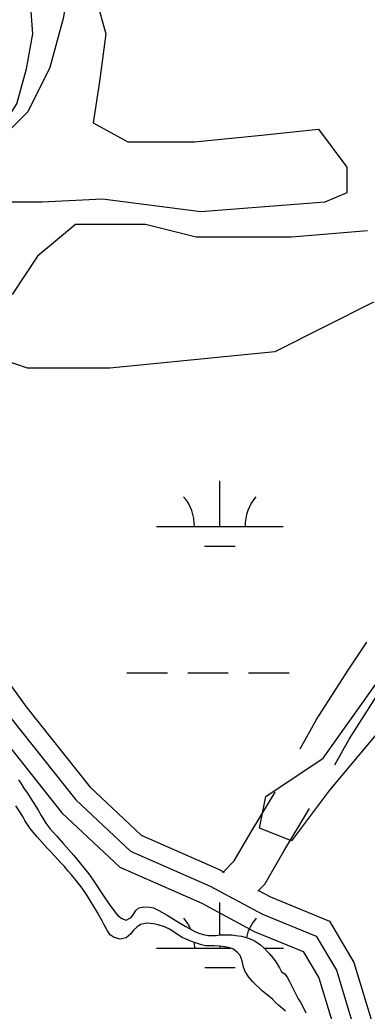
# Model space of a CAD drawing. Extents: x 3279314 to 3317160, y 734079 to 759431.
# Drawn here: x 3310113 to 3310387, y 755594 to 756376 of the extents above; entities that cross this region are included whole.
import ezdxf

# ---------------------------------------------------------------- set-up
doc = ezdxf.new("R2010")
doc.units = 0
for name, color, linetype in [('V-ROAD-CNTR', 7, 'Continuous'), ('V-SITE-VEGE', 7, 'Continuous'), ('V-TOPO-SHOR', 7, 'Continuous'), ('V-WETL-SWMP', 7, 'Continuous')]:
    doc.layers.add(name, color=color, linetype=linetype)

msp = doc.modelspace()

# ---------------------------------------------------------------- linework, layer by layer
at = {"layer": 'V-ROAD-CNTR'}
for points in [[(3309600.43, 756366.7), (3309596.43, 756303.09), (3309595.12, 756268.69), (3309583.25, 756184.79), (3309601.7, 756138.5), (3309639.9, 756116.91), (3309716.19, 756095.68), (3309805.99, 756074.83), (3309851.61, 756060.35), (3309909.78, 756018.87), (3309973.38, 755986.89), (3310019.27, 755945.11), (3310059.63, 755888.99), (3310106, 755825.13), (3310157.11, 755760.8), (3310200.33, 755720.36), (3310263.07, 755692.67), (3310304.39, 755670.62), (3310346.95, 755653.12), (3310362.83, 755626.43), (3310384.86, 755553.78), (3310398.19, 755476.8)], [(3309600.43, 756366.7), (3309596.43, 756303.09), (3309595.12, 756268.69), (3309583.25, 756184.79), (3309601.7, 756138.5), (3309639.9, 756116.91), (3309716.19, 756095.68), (3309805.99, 756074.83), (3309851.61, 756060.35), (3309909.78, 756018.87), (3309973.38, 755986.89), (3310019.27, 755945.11), (3310059.63, 755888.99), (3310106, 755825.13), (3310157.11, 755760.8), (3310200.33, 755720.36), (3310263.07, 755692.67), (3310304.39, 755670.62), (3310346.95, 755653.12), (3310362.83, 755626.43), (3310384.86, 755553.78), (3310398.19, 755476.8)], [(3309607.88, 756251.75), (3309598.66, 756186.64), (3309613.68, 756148.96), (3309645.68, 756130.87), (3309719.89, 756110.22), (3309809.96, 756089.31), (3309858.4, 756073.93), (3309917.55, 756031.76), (3309981.96, 755999.37), (3310030.53, 755955.14), (3310071.79, 755897.78), (3310117.94, 755834.21), (3310168.17, 755770.99), (3310208.71, 755733.05), (3310269.64, 755706.17), (3310274.16, 755703.75)], [(3309589.72, 756128.05), (3309634.11, 756102.95), (3309712.48, 756081.14), (3309802.02, 756060.35), (3309844.82, 756046.77), (3309902.01, 756005.99), (3309964.8, 755974.41), (3310008.01, 755935.07), (3310047.47, 755880.2), (3310094.05, 755816.06), (3310146.06, 755750.6), (3310191.94, 755707.66), (3310256.5, 755679.17), (3310297.99, 755657.04), (3310336.62, 755641.15), (3310349.01, 755620.33), (3310370.24, 755550.31)], [(3310334.33, 755801.17), (3310347.11, 755824.17), (3310372.06, 755863.06), (3310386.84, 755885.19)], [(3310361.52, 755788.34), (3310372.88, 755808.78), (3310397.16, 755846.63), (3310414.24, 755872.19)], [(3310273.04, 755703.26), (3310274.03, 755704.18), (3310282.19, 755712.61), (3310295.45, 755735.55), (3310314.39, 755766.75)], [(3310300.79, 755688.69), (3310306.32, 755694.4), (3310321.26, 755720.26), (3310341.67, 755753.88)], [(3310301.25, 755689.3), (3310310.79, 755684.21), (3310357.29, 755665.09), (3310376.66, 755632.53), (3310399.48, 755557.25), (3310412.92, 755479.67), (3310423.8, 755429.45), (3310409.17, 755340.89), (3310407.24, 755281.81), (3310399.08, 755226.99), (3310392.62, 755177.93), (3310398.23, 755152.11), (3310424.33, 755106.97), (3310456.3, 755021.07), (3310494.13, 754932.03), (3310514.88, 754883.96)]]:
    msp.add_lwpolyline(points, dxfattribs=at)
at = {"layer": 'V-SITE-VEGE'}
for p, q in [((3310156.93, 756214.83), (3310126.87, 756189.76)), ((3310212.05, 756214.83), (3310156.93, 756214.83)), ((3310252.13, 756204.8), (3310212.05, 756214.83)), ((3310387.41, 756209.81), (3310327.28, 756204.8)), ((3310327.28, 756204.8), (3310252.13, 756204.8)), ((3310126.87, 756189.76), (3310106.83, 756159.67)), ((3310487.62, 755924), (3310357.35, 755768.55)), ((3310352.34, 755793.62), (3310402.44, 755863.82)), ((3310307.24, 755763.54), (3310352.34, 755793.62)), ((3310111.93, 755776.6), (3310113.81, 755773.91)), ((3310113.81, 755773.91), (3310116.48, 755769.48)), ((3310116.48, 755769.48), (3310118.36, 755766.79)), ((3310118.36, 755766.79), (3310127.45, 755752.56)), ((3310302.23, 755738.47), (3310307.24, 755763.54)), ((3310357.35, 755768.55), (3310327.28, 755728.44)), ((3310113.56, 755750.57), (3310109.8, 755756.1)), ((3310115.6, 755747.24), (3310113.56, 755750.57)), ((3310117.01, 755744.56), (3310115.6, 755747.24)), ((3310127.45, 755752.56), (3310129.8, 755748.45)), ((3310129.8, 755748.45), (3310131.84, 755745.13)), ((3310118.89, 755741.39), (3310117.01, 755744.56)), ((3310121.24, 755738.07), (3310118.89, 755741.39)), ((3310131.84, 755745.13), (3310133.56, 755742.44)), ((3310133.56, 755742.44), (3310136.54, 755738.17)), ((3310123.44, 755735.23), (3310121.24, 755738.07)), ((3310126.74, 755731.58), (3310123.44, 755735.23)), ((3310134.43, 755722.56), (3310126.74, 755731.58)), ((3310136.54, 755738.17), (3310138.9, 755735.48)), ((3310138.9, 755735.48), (3310141.89, 755732.47)), ((3310141.89, 755732.47), (3310145.49, 755728.2)), ((3310327.28, 755728.44), (3310302.23, 755738.47)), ((3310145.49, 755728.2), (3310147.54, 755725.98)), ((3310147.54, 755725.98), (3310155.55, 755716.8)), ((3310137.1, 755720.03), (3310134.43, 755722.56)), ((3310143.23, 755713.54), (3310137.1, 755720.03)), ((3310155.55, 755716.8), (3310160.41, 755711.1)), ((3310145.43, 755711.16), (3310143.23, 755713.54)), ((3310148.1, 755708.15), (3310145.43, 755711.16)), ((3310151.08, 755704.51), (3310148.1, 755708.15)), ((3310160.41, 755711.1), (3310167.16, 755702.56)), ((3310153.75, 755701.67), (3310151.08, 755704.51)), ((3310157.52, 755697.07), (3310153.75, 755701.67)), ((3310167.16, 755702.56), (3310170.77, 755697.49)), ((3310162.07, 755691.22), (3310157.52, 755697.07)), ((3310170.77, 755697.49), (3310178.93, 755685.16)), ((3310165.68, 755686), (3310162.07, 755691.22)), ((3310174.14, 755671.93), (3310165.68, 755686)), ((3310178.93, 755685.16), (3310183.47, 755678.51)), ((3310183.47, 755678.51), (3310188.65, 755671.4)), ((3310175.71, 755669.08), (3310174.14, 755671.93)), ((3310177.9, 755665.44), (3310175.71, 755669.08)), ((3310188.65, 755671.4), (3310190.69, 755669.18)), ((3310190.69, 755669.18), (3310193.37, 755667.12)), ((3310200.94, 755668.04), (3310202.85, 755670.87)), ((3310202.85, 755670.87), (3310204.44, 755673.54)), ((3310204.44, 755673.54), (3310206.97, 755675.58)), ((3310206.97, 755675.58), (3310210.91, 755676.36)), ((3310210.91, 755676.36), (3310215.49, 755676.18)), ((3310215.49, 755676.18), (3310218.48, 755675.54)), ((3310218.48, 755675.54), (3310222.73, 755673.47)), ((3310222.73, 755673.47), (3310229.34, 755669.82)), ((3310229.34, 755669.82), (3310235.48, 755665.85)), ((3310179.47, 755662.28), (3310177.9, 755665.44)), ((3310182.13, 755657.38), (3310179.47, 755662.28)), ((3310193.37, 755667.12), (3310196.83, 755665.84)), ((3310196.83, 755665.84), (3310200.94, 755668.04)), ((3310208.33, 755662.33), (3310205.33, 755660.45)), ((3310213.23, 755663.57), (3310208.33, 755662.33)), ((3310218.43, 755662.92), (3310213.23, 755663.57)), ((3310222.21, 755662.11), (3310218.43, 755662.92)), ((3310227.1, 755660.52), (3310222.21, 755662.11)), ((3310235.48, 755665.85), (3310243.5, 755661.08)), ((3310243.5, 755661.08), (3310250.59, 755657.11)), ((3310184.17, 755654.38), (3310182.13, 755657.38)), ((3310187.47, 755652.31), (3310184.17, 755654.38)), ((3310200.58, 755655.1), (3310196.93, 755651.8)), ((3310202.79, 755658.09), (3310200.58, 755655.1)), ((3310205.33, 755660.45), (3310202.79, 755658.09)), ((3310231.19, 755658.77), (3310227.1, 755660.52)), ((3310241.1, 755652.1), (3310231.19, 755658.77)), ((3310250.59, 755657.11), (3310253.42, 755655.84)), ((3310253.42, 755655.84), (3310257.68, 755654.56)), ((3310257.68, 755654.56), (3310261.77, 755653.76)), ((3310261.77, 755653.76), (3310264.93, 755653.74)), ((3310264.93, 755653.74), (3310267.93, 755653.89)), ((3310267.93, 755653.89), (3310270.93, 755654.19)), ((3310270.93, 755654.19), (3310280.39, 755654.16)), ((3310280.39, 755654.16), (3310283.39, 755653.83)), ((3310283.39, 755653.83), (3310287.8, 755653.18)), ((3310287.8, 755653.18), (3310290.8, 755652.54)), ((3310192.2, 755650.88), (3310187.47, 755652.31)), ((3310196.93, 755651.8), (3310192.2, 755650.88)), ((3310248.51, 755649.08), (3310241.1, 755652.1)), ((3310256.38, 755646.52), (3310248.51, 755649.08)), ((3310259.54, 755645.72), (3310256.38, 755646.52)), ((3310262.69, 755645.55), (3310259.54, 755645.72)), ((3310266.48, 755645.69), (3310262.69, 755645.55)), ((3310270.89, 755645.36), (3310266.48, 755645.69)), ((3310277.67, 755644.39), (3310270.89, 755645.36)), ((3310290.8, 755652.54), (3310294.89, 755651.26)), ((3310294.89, 755651.26), (3310298.83, 755649.19)), ((3310298.83, 755649.19), (3310302.92, 755646.34)), ((3310302.92, 755646.34), (3310305.91, 755643.64)), ((3310280.98, 755643.27), (3310277.67, 755644.39)), ((3310284.75, 755640.26), (3310280.98, 755643.27)), ((3310286.8, 755637.88), (3310284.75, 755640.26)), ((3310288.36, 755633.78), (3310286.8, 755637.88)), ((3310305.91, 755643.64), (3310309.83, 755639.53)), ((3310309.83, 755639.53), (3310312.82, 755635.89)), ((3310289.44, 755628.88), (3310288.36, 755633.78)), ((3310312.82, 755635.89), (3310315.01, 755632.88)), ((3310315.01, 755632.88), (3310317.83, 755628.3)), ((3310290.69, 755625.25), (3310289.44, 755628.88)), ((3310293.67, 755620.98), (3310290.69, 755625.25)), ((3310317.83, 755628.3), (3310319.4, 755625.13)), ((3310319.4, 755625.13), (3310322.07, 755623.55)), ((3310322.07, 755623.55), (3310324.27, 755620.38)), ((3310296.81, 755617.18), (3310293.67, 755620.98)), ((3310304.35, 755610.21), (3310296.81, 755617.18)), ((3310324.27, 755620.38), (3310325.83, 755617.54)), ((3310325.83, 755617.54), (3310332.72, 755603.79)), ((3310312.37, 755603.55), (3310304.35, 755610.21)), ((3310314.88, 755600.86), (3310312.37, 755603.55)), ((3310317.09, 755598.8), (3310314.88, 755600.86)), ((3310322.74, 755594.05), (3310317.09, 755598.8)), ((3310332.72, 755603.79), (3310334.45, 755601.1)), ((3310334.45, 755601.1), (3310336.8, 755596.67)), ((3310336.8, 755596.67), (3310338.67, 755592.72))]:
    msp.add_line(p, q, dxfattribs=at)
msp.add_lwpolyline([(3310173.22, 756392.84), (3310180.73, 756365.26), (3310175.72, 756327.65), (3310170.71, 756295.06), (3310198.27, 756280.01), (3310250.88, 756280.01), (3310300.98, 756285.03), (3310348.58, 756290.04), (3310371.13, 756259.96), (3310371.13, 756239.9), (3310353.59, 756232.38), (3310255.89, 756224.86), (3310178.23, 756234.89), (3310130.63, 756232.38), (3310088.04, 756232.38), (3310078.02, 756239.9), (3310078.02, 756257.45), (3310093.05, 756282.52), (3310110.59, 756310.1), (3310118.1, 756337.68), (3310123.12, 756365.26), (3310120.61, 756400.36)], dxfattribs=at)
at = {"layer": 'V-TOPO-SHOR'}
msp.add_lwpolyline([(3309798.56, 757021.61), (3309833.82, 756934.06), (3309907.59, 756867.63), (3309963.83, 756801.16), (3310027.1, 756727.7), (3310044.76, 756671.65), (3310069.46, 756605.11), (3310097.57, 756573.62), (3310132.77, 756514.12), (3310150.43, 756458.07), (3310154.03, 756416.01), (3310147.11, 756377.44), (3310136.68, 756338.86), (3310119.24, 756303.76), (3310105.25, 756289.71)], dxfattribs=at)
at = {"layer": 'V-WETL-SWMP'}
for p, q in [((3310118.94, 756101.39), (3309819.68, 756205.55)), ((3310118.94, 756101.39), (3309819.68, 756205.55)), ((3310392.18, 756153.47), (3310314.11, 756114.41)), ((3310392.18, 756153.47), (3310314.11, 756114.41)), ((3310314.11, 756114.41), (3310184, 756101.39)), ((3310314.11, 756114.41), (3310184, 756101.39)), ((3310184, 756101.39), (3310118.94, 756101.39)), ((3310184, 756101.39), (3310118.94, 756101.39)), ((3310270.79, 755976.54), (3310270.77, 756012.54)), ((3310220.79, 755976.52), (3310320.79, 755976.57)), ((3310258.8, 755961.1), (3310282.8, 755961.12)), ((3310197.44, 755861.07), (3310229.44, 755861.09)), ((3310245.44, 755861.1), (3310277.44, 755861.11)), ((3310293.44, 755861.12), (3310325.44, 755861.14)), ((3310111.93, 755776.6), (3310113.81, 755773.91)), ((3310111.93, 755776.6), (3310113.81, 755773.91)), ((3310113.81, 755773.91), (3310116.48, 755769.48)), ((3310113.81, 755773.91), (3310116.48, 755769.48)), ((3310116.48, 755769.48), (3310118.36, 755766.79)), ((3310116.48, 755769.48), (3310118.36, 755766.79)), ((3310118.36, 755766.79), (3310127.45, 755752.56)), ((3310118.36, 755766.79), (3310127.45, 755752.56)), ((3310113.56, 755750.57), (3310109.8, 755756.1)), ((3310113.56, 755750.57), (3310109.8, 755756.1)), ((3310115.6, 755747.24), (3310113.56, 755750.57)), ((3310115.6, 755747.24), (3310113.56, 755750.57)), ((3310117.01, 755744.56), (3310115.6, 755747.24)), ((3310117.01, 755744.56), (3310115.6, 755747.24)), ((3310127.45, 755752.56), (3310129.8, 755748.45)), ((3310127.45, 755752.56), (3310129.8, 755748.45)), ((3310129.8, 755748.45), (3310131.84, 755745.13)), ((3310129.8, 755748.45), (3310131.84, 755745.13)), ((3310118.89, 755741.4), (3310117.01, 755744.56)), ((3310118.89, 755741.4), (3310117.01, 755744.56)), ((3310121.24, 755738.07), (3310118.89, 755741.4)), ((3310121.24, 755738.07), (3310118.89, 755741.4)), ((3310131.84, 755745.13), (3310133.56, 755742.44)), ((3310131.84, 755745.13), (3310133.56, 755742.44)), ((3310133.56, 755742.44), (3310136.54, 755738.17)), ((3310133.56, 755742.44), (3310136.54, 755738.17)), ((3310123.44, 755735.22), (3310121.24, 755738.07)), ((3310123.44, 755735.22), (3310121.24, 755738.07)), ((3310126.74, 755731.58), (3310123.44, 755735.22)), ((3310126.74, 755731.58), (3310123.44, 755735.22)), ((3310134.43, 755722.56), (3310126.74, 755731.58)), ((3310134.43, 755722.56), (3310126.74, 755731.58)), ((3310136.54, 755738.17), (3310138.9, 755735.48)), ((3310136.54, 755738.17), (3310138.9, 755735.48)), ((3310138.9, 755735.48), (3310141.89, 755732.47)), ((3310138.9, 755735.48), (3310141.89, 755732.47)), ((3310141.89, 755732.47), (3310145.5, 755728.2)), ((3310141.89, 755732.47), (3310145.5, 755728.2)), ((3310145.5, 755728.2), (3310147.54, 755725.98)), ((3310145.5, 755728.2), (3310147.54, 755725.98)), ((3310147.54, 755725.98), (3310155.55, 755716.8)), ((3310147.54, 755725.98), (3310155.55, 755716.8)), ((3310137.1, 755720.03), (3310134.43, 755722.56)), ((3310137.1, 755720.03), (3310134.43, 755722.56)), ((3310143.23, 755713.54), (3310137.1, 755720.03)), ((3310143.23, 755713.54), (3310137.1, 755720.03)), ((3310155.55, 755716.8), (3310160.41, 755711.1)), ((3310155.55, 755716.8), (3310160.41, 755711.1)), ((3310145.43, 755711.16), (3310143.23, 755713.54)), ((3310145.43, 755711.16), (3310143.23, 755713.54)), ((3310148.1, 755708.15), (3310145.43, 755711.16)), ((3310148.1, 755708.15), (3310145.43, 755711.16)), ((3310151.08, 755704.51), (3310148.1, 755708.15)), ((3310151.08, 755704.51), (3310148.1, 755708.15)), ((3310160.41, 755711.1), (3310167.16, 755702.56)), ((3310160.41, 755711.1), (3310167.16, 755702.56)), ((3310153.75, 755701.66), (3310151.08, 755704.51)), ((3310153.75, 755701.66), (3310151.08, 755704.51)), ((3310157.52, 755697.07), (3310153.75, 755701.66)), ((3310157.52, 755697.07), (3310153.75, 755701.66)), ((3310167.16, 755702.56), (3310170.77, 755697.49)), ((3310167.16, 755702.56), (3310170.77, 755697.49)), ((3310162.07, 755691.22), (3310157.52, 755697.07)), ((3310162.07, 755691.22), (3310157.52, 755697.07)), ((3310170.77, 755697.49), (3310178.93, 755685.16)), ((3310170.77, 755697.49), (3310178.93, 755685.16)), ((3310165.68, 755686), (3310162.07, 755691.22)), ((3310165.68, 755686), (3310162.07, 755691.22)), ((3310174.14, 755671.93), (3310165.68, 755686)), ((3310174.14, 755671.93), (3310165.68, 755686)), ((3310178.93, 755685.16), (3310183.47, 755678.52)), ((3310178.93, 755685.16), (3310183.47, 755678.52)), ((3310183.47, 755678.52), (3310188.65, 755671.4)), ((3310183.47, 755678.52), (3310188.65, 755671.4)), ((3310270.95, 755654.19), (3310270.94, 755679.87)), ((3310175.71, 755669.08), (3310174.14, 755671.93)), ((3310175.71, 755669.08), (3310174.14, 755671.93)), ((3310177.9, 755665.45), (3310175.71, 755669.08)), ((3310177.9, 755665.45), (3310175.71, 755669.08)), ((3310188.65, 755671.4), (3310190.69, 755669.18)), ((3310188.65, 755671.4), (3310190.69, 755669.18)), ((3310190.69, 755669.18), (3310193.37, 755667.12)), ((3310190.69, 755669.18), (3310193.37, 755667.12)), ((3310200.94, 755668.04), (3310202.85, 755670.87)), ((3310200.94, 755668.04), (3310202.85, 755670.87)), ((3310202.85, 755670.87), (3310204.44, 755673.54)), ((3310202.85, 755670.87), (3310204.44, 755673.54)), ((3310204.44, 755673.54), (3310206.97, 755675.58)), ((3310204.44, 755673.54), (3310206.97, 755675.58)), ((3310206.97, 755675.58), (3310210.91, 755676.36)), ((3310206.97, 755675.58), (3310210.91, 755676.36)), ((3310210.91, 755676.36), (3310215.49, 755676.18)), ((3310210.91, 755676.36), (3310215.49, 755676.18)), ((3310215.49, 755676.18), (3310218.48, 755675.54)), ((3310215.49, 755676.18), (3310218.48, 755675.54)), ((3310218.48, 755675.54), (3310222.73, 755673.47)), ((3310218.48, 755675.54), (3310222.73, 755673.47)), ((3310222.73, 755673.47), (3310229.34, 755669.82)), ((3310222.73, 755673.47), (3310229.34, 755669.82)), ((3310229.34, 755669.82), (3310235.48, 755665.85)), ((3310229.34, 755669.82), (3310235.48, 755665.85)), ((3310179.47, 755662.28), (3310177.9, 755665.45)), ((3310179.47, 755662.28), (3310177.9, 755665.45)), ((3310182.13, 755657.38), (3310179.47, 755662.28)), ((3310182.13, 755657.38), (3310179.47, 755662.28)), ((3310193.37, 755667.12), (3310196.83, 755665.84)), ((3310193.37, 755667.12), (3310196.83, 755665.84)), ((3310196.83, 755665.84), (3310200.94, 755668.04)), ((3310196.83, 755665.84), (3310200.94, 755668.04)), ((3310208.33, 755662.33), (3310205.33, 755660.45)), ((3310208.33, 755662.33), (3310205.33, 755660.45)), ((3310213.23, 755663.57), (3310208.33, 755662.33)), ((3310213.23, 755663.57), (3310208.33, 755662.33)), ((3310218.43, 755662.92), (3310213.23, 755663.57)), ((3310218.43, 755662.92), (3310213.23, 755663.57)), ((3310222.21, 755662.11), (3310218.43, 755662.92)), ((3310222.21, 755662.11), (3310218.43, 755662.92)), ((3310227.1, 755660.52), (3310222.21, 755662.11)), ((3310227.1, 755660.52), (3310222.21, 755662.11)), ((3310235.48, 755665.85), (3310243.51, 755661.08)), ((3310235.48, 755665.85), (3310243.51, 755661.08)), ((3310243.51, 755661.08), (3310250.59, 755657.11)), ((3310243.51, 755661.08), (3310250.59, 755657.11)), ((3310184.17, 755654.38), (3310182.13, 755657.38)), ((3310184.17, 755654.38), (3310182.13, 755657.38)), ((3310187.47, 755652.31), (3310184.17, 755654.38)), ((3310187.47, 755652.31), (3310184.17, 755654.38)), ((3310200.58, 755655.1), (3310196.94, 755651.8)), ((3310200.58, 755655.1), (3310196.94, 755651.8)), ((3310202.8, 755658.09), (3310200.58, 755655.1)), ((3310202.8, 755658.09), (3310200.58, 755655.1)), ((3310205.33, 755660.45), (3310202.8, 755658.09)), ((3310205.33, 755660.45), (3310202.8, 755658.09)), ((3310231.19, 755658.77), (3310227.1, 755660.52)), ((3310231.19, 755658.77), (3310227.1, 755660.52)), ((3310241.1, 755652.1), (3310231.19, 755658.77)), ((3310241.1, 755652.1), (3310231.19, 755658.77)), ((3310250.59, 755657.11), (3310253.42, 755655.84)), ((3310250.59, 755657.11), (3310253.42, 755655.84)), ((3310253.42, 755655.84), (3310257.68, 755654.56)), ((3310253.42, 755655.84), (3310257.68, 755654.56)), ((3310257.68, 755654.56), (3310261.78, 755653.76)), ((3310257.68, 755654.56), (3310261.78, 755653.76)), ((3310261.78, 755653.76), (3310264.93, 755653.74)), ((3310261.78, 755653.76), (3310264.93, 755653.74)), ((3310264.93, 755653.74), (3310267.93, 755653.89)), ((3310264.93, 755653.74), (3310267.93, 755653.89)), ((3310267.93, 755653.89), (3310270.93, 755654.19)), ((3310267.93, 755653.89), (3310270.93, 755654.19)), ((3310270.93, 755654.19), (3310280.39, 755654.16)), ((3310270.93, 755654.19), (3310280.39, 755654.16)), ((3310280.39, 755654.16), (3310283.39, 755653.83)), ((3310280.39, 755654.16), (3310283.39, 755653.83)), ((3310283.39, 755653.83), (3310287.8, 755653.18)), ((3310283.39, 755653.83), (3310287.8, 755653.18)), ((3310287.8, 755653.18), (3310290.8, 755652.54)), ((3310287.8, 755653.18), (3310290.8, 755652.54)), ((3310192.2, 755650.88), (3310187.47, 755652.31)), ((3310192.2, 755650.88), (3310187.47, 755652.31)), ((3310196.94, 755651.8), (3310192.2, 755650.88)), ((3310196.94, 755651.8), (3310192.2, 755650.88)), ((3310248.51, 755649.08), (3310241.1, 755652.1)), ((3310248.51, 755649.08), (3310241.1, 755652.1)), ((3310256.38, 755646.52), (3310248.51, 755649.08)), ((3310256.38, 755646.52), (3310248.51, 755649.08)), ((3310259.54, 755645.72), (3310256.38, 755646.52)), ((3310259.54, 755645.72), (3310256.38, 755646.52)), ((3310262.69, 755645.55), (3310259.54, 755645.72)), ((3310262.69, 755645.55), (3310259.54, 755645.72)), ((3310266.48, 755645.69), (3310262.69, 755645.55)), ((3310266.48, 755645.69), (3310262.69, 755645.55)), ((3310270.89, 755645.36), (3310266.48, 755645.69)), ((3310270.89, 755645.36), (3310266.48, 755645.69)), ((3310274.68, 755644.87), (3310270.89, 755645.36)), ((3310274.68, 755644.87), (3310270.89, 755645.36)), ((3310270.96, 755643.87), (3310270.96, 755645.35)), ((3310290.8, 755652.54), (3310294.89, 755651.26)), ((3310290.8, 755652.54), (3310294.89, 755651.26)), ((3310294.89, 755651.26), (3310298.83, 755649.19)), ((3310294.89, 755651.26), (3310298.83, 755649.19)), ((3310298.83, 755649.19), (3310302.92, 755646.34)), ((3310298.83, 755649.19), (3310302.92, 755646.34)), ((3310302.92, 755646.34), (3310305.91, 755643.64)), ((3310302.92, 755646.34), (3310305.91, 755643.64)), ((3310220.96, 755643.84), (3310279.2, 755643.87)), ((3310277.67, 755644.39), (3310274.68, 755644.87)), ((3310277.67, 755644.39), (3310274.68, 755644.87)), ((3310280.98, 755643.27), (3310277.67, 755644.39)), ((3310280.98, 755643.27), (3310277.67, 755644.39)), ((3310284.75, 755640.26), (3310280.98, 755643.27)), ((3310284.75, 755640.26), (3310280.98, 755643.27)), ((3310286.79, 755637.88), (3310284.75, 755640.26)), ((3310286.79, 755637.88), (3310284.75, 755640.26)), ((3310288.36, 755633.78), (3310286.79, 755637.88)), ((3310288.36, 755633.78), (3310286.79, 755637.88)), ((3310305.64, 755643.88), (3310320.96, 755643.89)), ((3310305.91, 755643.64), (3310309.83, 755639.53)), ((3310305.91, 755643.64), (3310309.83, 755639.53)), ((3310309.83, 755639.53), (3310312.81, 755635.89)), ((3310309.83, 755639.53), (3310312.81, 755635.89)), ((3310289.44, 755628.88), (3310288.36, 755633.78)), ((3310289.44, 755628.88), (3310288.36, 755633.78)), ((3310312.81, 755635.89), (3310315.01, 755632.88)), ((3310312.81, 755635.89), (3310315.01, 755632.88)), ((3310315.01, 755632.88), (3310317.83, 755628.3)), ((3310315.01, 755632.88), (3310317.83, 755628.3)), ((3310258.97, 755628.43), (3310282.97, 755628.44)), ((3310290.69, 755625.25), (3310289.44, 755628.88)), ((3310290.69, 755625.25), (3310289.44, 755628.88)), ((3310293.67, 755620.98), (3310290.69, 755625.25)), ((3310293.67, 755620.98), (3310290.69, 755625.25)), ((3310317.83, 755628.3), (3310319.4, 755625.13)), ((3310317.83, 755628.3), (3310319.4, 755625.13)), ((3310319.4, 755625.13), (3310322.07, 755623.55)), ((3310319.4, 755625.13), (3310322.07, 755623.55)), ((3310322.07, 755623.55), (3310324.27, 755620.38)), ((3310322.07, 755623.55), (3310324.27, 755620.38)), ((3310296.81, 755617.18), (3310293.67, 755620.98)), ((3310296.81, 755617.18), (3310293.67, 755620.98)), ((3310304.35, 755610.21), (3310296.81, 755617.18)), ((3310304.35, 755610.21), (3310296.81, 755617.18)), ((3310324.27, 755620.38), (3310325.83, 755617.54)), ((3310324.27, 755620.38), (3310325.83, 755617.54)), ((3310325.83, 755617.54), (3310332.72, 755603.79)), ((3310325.83, 755617.54), (3310332.72, 755603.79)), ((3310312.37, 755603.55), (3310304.35, 755610.21)), ((3310312.37, 755603.55), (3310304.35, 755610.21)), ((3310314.89, 755600.86), (3310312.37, 755603.55)), ((3310314.89, 755600.86), (3310312.37, 755603.55)), ((3310317.08, 755598.8), (3310314.89, 755600.86)), ((3310317.08, 755598.8), (3310314.89, 755600.86)), ((3310322.75, 755594.05), (3310317.08, 755598.8)), ((3310322.75, 755594.05), (3310317.08, 755598.8)), ((3310332.72, 755603.79), (3310334.45, 755601.1)), ((3310332.72, 755603.79), (3310334.45, 755601.1)), ((3310334.45, 755601.1), (3310336.79, 755596.67)), ((3310334.45, 755601.1), (3310336.79, 755596.67)), ((3310336.79, 755596.67), (3310338.67, 755592.72)), ((3310336.79, 755596.67), (3310338.67, 755592.72))]:
    msp.add_line(p, q, dxfattribs=at)
for centre, start, end in [((3310215.55, 755976.99), 359.25735, 40.801), ((3310326.03, 755977.04), 139.25734, 180.801), ((3310215.72, 755644.31), 23.91017, 40.801), ((3310326.2, 755644.37), 139.25734, 167.14531), ((3310215.72, 755644.31), 359.25735, 6.58365)]:
    msp.add_arc(centre, 35.25, start, end, dxfattribs=at)

doc.saveas('drawing.dxf')
